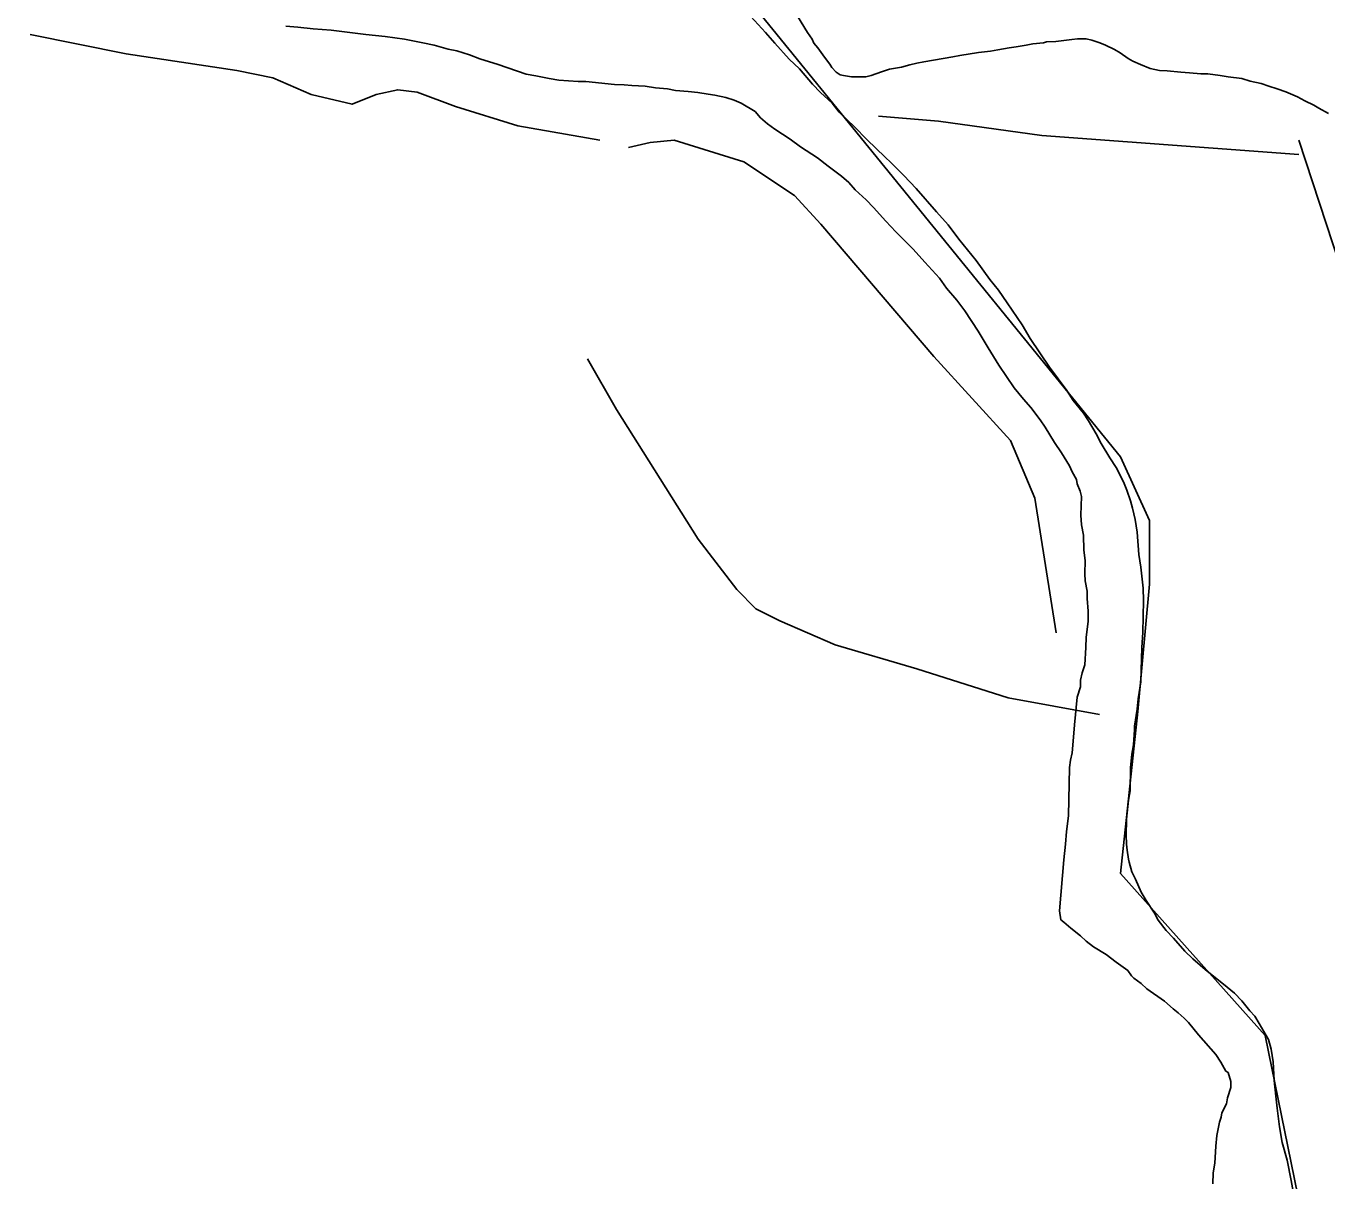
# Model space of a CAD drawing. Extents: x 3161514 to 3199414, y 831166 to 856601.
# Drawn here: x 3166730 to 3168439, y 850162 to 851680 of the extents above; entities that cross this region are included whole.
import ezdxf

# ---------------------------------------------------------------- set-up
doc = ezdxf.new("R2010")
doc.units = 0
doc.layers.add('V-SITE-VEGE', color=7, linetype='Continuous')
doc.layers.add('V-TOPO-SHOR', color=7, linetype='Continuous')

msp = doc.modelspace()

# ---------------------------------------------------------------- linework, layer by layer
at = {"layer": 'V-SITE-VEGE'}
for p, q in [((3167682.1, 851692.6), (3167701.2, 851671.6)), ((3167756.7, 851671.5), (3167743.3, 851693)), ((3167086.7, 851678.6), (3167071.1, 851679.9)), ((3167107.1, 851676.1), (3167086.7, 851678.6)), ((3167130.6, 851674.6), (3167107.1, 851676.1)), ((3167176.3, 851668.6), (3167130.6, 851674.6)), ((3167201.7, 851666), (3167176.3, 851668.6)), ((3167227, 851662.5), (3167201.7, 851666)), ((3167251.3, 851658), (3167227, 851662.5)), ((3167265.9, 851654.7), (3167251.3, 851658)), ((3167284.4, 851649.4), (3167265.9, 851654.7)), ((3167701.2, 851671.6), (3167713.6, 851657.6)), ((3167713.6, 851657.6), (3167732.6, 851636.6)), ((3167762.5, 851662.8), (3167756.7, 851671.5)), ((3167764.8, 851657.5), (3167762.5, 851662.8)), ((3167770, 851651.1), (3167764.8, 851657.5)), ((3168044, 851654.9), (3168030.7, 851652.6)), ((3168052.8, 851656.7), (3168044, 851654.9)), ((3168066.7, 851657.8), (3168052.8, 851656.7)), ((3168070.8, 851659), (3168066.7, 851657.8)), ((3168083, 851659.5), (3168070.8, 851659)), ((3168104, 851662.4), (3168083, 851659.5)), ((3168111.5, 851663), (3168104, 851662.4)), ((3168122.6, 851663), (3168111.5, 851663)), ((3168130.1, 851661.2), (3168122.6, 851663)), ((3168140.6, 851657.7), (3168130.1, 851661.2)), ((3168148.2, 851654.8), (3168140.6, 851657.7)), ((3168159.8, 851649), (3168148.2, 851654.8)), ((3167296, 851647.2), (3167284.4, 851649.4)), ((3167312.5, 851641.9), (3167296, 851647.2)), ((3167326.1, 851636.7), (3167312.5, 851641.9)), ((3167778.8, 851638.9), (3167770, 851651.1)), ((3167785.7, 851629.6), (3167778.8, 851638.9)), ((3167947.5, 851639.3), (3167909.6, 851632.9)), ((3167956.8, 851641), (3167947.5, 851639.3)), ((3167981.2, 851645.1), (3167956.8, 851641)), ((3167996.9, 851646.8), (3167981.2, 851645.1)), ((3168006.8, 851648.6), (3167996.9, 851646.8)), ((3168021.4, 851651.4), (3168006.8, 851648.6)), ((3168030.7, 851652.6), (3168021.4, 851651.4)), ((3168167.4, 851644.9), (3168159.8, 851649)), ((3168177.8, 851637.3), (3168167.4, 851644.9)), ((3167350.3, 851629.2), (3167326.1, 851636.7)), ((3167387.1, 851616.6), (3167350.3, 851629.2)), ((3167732.6, 851636.6), (3167746, 851623.6)), ((3167746, 851623.6), (3167763.1, 851603.7)), ((3167788.6, 851625.5), (3167785.7, 851629.6)), ((3167794.4, 851619.1), (3167788.6, 851625.5)), ((3167864.3, 851623.1), (3167853.8, 851619.6)), ((3167880, 851626), (3167864.3, 851623.1)), ((3167891, 851628.9), (3167880, 851626)), ((3167900.3, 851631.2), (3167891, 851628.9)), ((3167909.6, 851632.9), (3167900.3, 851631.2)), ((3168184.2, 851633.8), (3168177.8, 851637.3)), ((3168194.1, 851629.2), (3168184.2, 851633.8)), ((3168206.9, 851623.9), (3168194.1, 851629.2)), ((3168219.1, 851621.6), (3168206.9, 851623.9)), ((3168229, 851621), (3168219.1, 851621.6)), ((3168247, 851619.2), (3168229, 851621)), ((3167399.8, 851614.4), (3167387.1, 851616.6)), ((3167417.3, 851611), (3167399.8, 851614.4)), ((3167430, 851608.8), (3167417.3, 851611)), ((3167455.3, 851607.2), (3167430, 851608.8)), ((3167465.1, 851606.9), (3167455.3, 851607.2)), ((3167503.1, 851603.1), (3167465.1, 851606.9)), ((3167763.1, 851603.7), (3167773.6, 851592.7)), ((3167796.8, 851617.4), (3167794.4, 851619.1)), ((3167799.7, 851615.6), (3167796.8, 851617.4)), ((3167803.7, 851615), (3167799.7, 851615.6)), ((3167814.2, 851613.3), (3167803.7, 851615)), ((3167833.4, 851613.2), (3167814.2, 851613.3)), ((3167840.4, 851615), (3167833.4, 851613.2)), ((3167853.8, 851619.6), (3167840.4, 851615)), ((3168258.7, 851618.6), (3168247, 851619.2)), ((3168273.2, 851616.9), (3168258.7, 851618.6)), ((3168282.5, 851616.9), (3168273.2, 851616.9)), ((3168298.8, 851615.1), (3168282.5, 851616.9)), ((3168309.3, 851613.3), (3168298.8, 851615.1)), ((3168327.3, 851611), (3168309.3, 851613.3)), ((3168338.4, 851607.5), (3168327.3, 851611)), ((3168352.9, 851604.6), (3168338.4, 851607.5)), ((3168362.8, 851601.1), (3168352.9, 851604.6)), ((3167515.8, 851602.8), (3167503.1, 851603.1)), ((3167525.6, 851601.6), (3167515.8, 851602.8)), ((3167543.1, 851601.1), (3167525.6, 851601.6)), ((3167556.8, 851598.9), (3167543.1, 851601.1)), ((3167572.4, 851597.5), (3167556.8, 851598.9)), ((3167583.1, 851595.3), (3167572.4, 851597.5)), ((3167599.6, 851593.9), (3167583.1, 851595.3)), ((3167612.3, 851592.6), (3167599.6, 851593.9)), ((3167625.9, 851590.4), (3167612.3, 851592.6)), ((3167634.7, 851589.2), (3167625.9, 851590.4)), ((3167649.3, 851585.9), (3167634.7, 851589.2)), ((3167773.6, 851592.7), (3167788.8, 851578.6)), ((3168373.8, 851597.6), (3168362.8, 851601.1)), ((3168384.9, 851593.5), (3168373.8, 851597.6)), ((3168400.6, 851587.1), (3168384.9, 851593.5)), ((3168409.9, 851581.8), (3168400.6, 851587.1)), ((3167660, 851582.7), (3167649.3, 851585.9)), ((3167669.6, 851578.6), (3167660, 851582.7)), ((3167687.9, 851567.4), (3167669.6, 851578.6)), ((3167788.8, 851578.6), (3167798.3, 851566.7)), ((3168422.1, 851576), (3168409.9, 851581.8)), ((3168428.5, 851571.9), (3168422.1, 851576)), ((3168441.3, 851564.9), (3168428.5, 851571.9)), ((3167694.6, 851559.4), (3167687.9, 851567.4)), ((3167704.2, 851551.3), (3167694.6, 851559.4)), ((3167798.3, 851566.7), (3167818.4, 851547.6)), ((3167713.8, 851544.3), (3167704.2, 851551.3)), ((3167734, 851531.1), (3167713.8, 851544.3)), ((3167818.4, 851547.6), (3167834.6, 851530.6)), ((3167747.4, 851521), (3167734, 851531.1)), ((3167769.5, 851506.8), (3167747.4, 851521)), ((3167834.6, 851530.6), (3167858.5, 851507.6)), ((3167783.9, 851495.7), (3167769.5, 851506.8)), ((3167858.5, 851507.6), (3167866.1, 851500.5)), ((3167801.2, 851482.5), (3167783.9, 851495.7)), ((3167866.1, 851500.5), (3167883.3, 851483.5)), ((3167810.8, 851474.5), (3167801.2, 851482.5)), ((3167819.3, 851464.5), (3167810.8, 851474.5)), ((3167883.3, 851483.5), (3167899.5, 851466.5)), ((3167833.7, 851451.5), (3167819.3, 851464.5)), ((3167843.2, 851441.5), (3167833.7, 851451.5)), ((3167899.5, 851466.5), (3167926.1, 851435.6)), ((3167859.4, 851423.5), (3167843.2, 851441.5)), ((3167926.1, 851435.6), (3167941.3, 851418.6)), ((3167872.7, 851409.5), (3167859.4, 851423.5)), ((3167941.3, 851418.6), (3167955.6, 851399.7)), ((3167895.6, 851386.5), (3167872.7, 851409.5)), ((3167955.6, 851399.7), (3167978.3, 851371.8)), ((3167910.8, 851369.5), (3167895.6, 851386.5)), ((3167929.9, 851348.5), (3167910.8, 851369.5)), ((3167978.3, 851371.8), (3167996.3, 851346.9)), ((3167939.3, 851335.6), (3167929.9, 851348.5)), ((3167952.6, 851319.6), (3167939.3, 851335.6)), ((3167996.3, 851346.9), (3168007.7, 851332.9)), ((3168007.7, 851332.9), (3168019, 851316.1)), ((3167963.1, 851305.7), (3167952.6, 851319.6)), ((3168019, 851316.1), (3168038.8, 851287.2)), ((3167981, 851278.9), (3167963.1, 851305.7)), ((3167994.1, 851257), (3167981, 851278.9)), ((3168038.8, 851287.2), (3168049.2, 851269.4)), ((3168049.2, 851269.4), (3168074.6, 851231.7)), ((3168008.2, 851234.2), (3167994.1, 851257)), ((3168028.1, 851204.4), (3168008.2, 851234.2)), ((3168074.6, 851231.7), (3168097.3, 851200.8)), ((3168040.4, 851189.5), (3168028.1, 851204.4)), ((3168097.3, 851200.8), (3168105.8, 851187.9)), ((3168049.9, 851178.5), (3168040.4, 851189.5)), ((3168062.2, 851162.6), (3168049.9, 851178.5)), ((3168105.8, 851187.9), (3168119.1, 851171)), ((3168068.8, 851152.6), (3168062.2, 851162.6)), ((3168119.1, 851171), (3168125.7, 851161)), ((3168125.7, 851161), (3168136, 851144.2)), ((3168081, 851132.8), (3168068.8, 851152.6)), ((3168136, 851144.2), (3168142.6, 851131.3)), ((3168090.5, 851118.9), (3168081, 851132.8)), ((3168142.6, 851131.3), (3168153.9, 851112.5)), ((3168100.8, 851102), (3168090.5, 851118.9)), ((3168153.9, 851112.5), (3168162.3, 851099.6)), ((3168104.5, 851094.1), (3168100.8, 851102)), ((3168110.2, 851084.2), (3168104.5, 851094.1)), ((3168162.3, 851099.6), (3168171.7, 851080.8)), ((3168111, 851078.3), (3168110.2, 851084.2)), ((3168114.7, 851068.5), (3168111, 851078.3)), ((3168171.7, 851080.8), (3168176.3, 851069.9)), ((3168116.5, 851061.6), (3168114.7, 851068.5)), ((3168115.9, 851037.2), (3168116.5, 851061.6)), ((3168176.3, 851069.9), (3168180.8, 851056.1)), ((3168180.8, 851056.1), (3168183.5, 851046.3)), ((3168183.5, 851046.3), (3168187.1, 851031.6)), ((3168116.5, 851024.5), (3168115.9, 851037.2)), ((3168119.1, 851010.7), (3168116.5, 851024.5)), ((3168187.1, 851031.6), (3168189.6, 851014.9)), ((3168119.7, 850991.2), (3168119.1, 851010.7)), ((3168189.6, 851014.9), (3168191.8, 850985.5)), ((3168121.3, 850977.4), (3168119.7, 850991.2)), ((3168120.9, 850959.9), (3168121.3, 850977.4)), ((3168191.8, 850985.5), (3168194.4, 850968.8)), ((3168121.6, 850951), (3168120.9, 850959.9)), ((3168194.4, 850968.8), (3168197.6, 850941.4)), ((3168124.2, 850937.3), (3168121.6, 850951)), ((3168124, 850927.5), (3168124.2, 850937.3)), ((3168197.6, 850941.4), (3168198.2, 850924.8)), ((3168125.5, 850910.9), (3168124, 850927.5)), ((3168198.2, 850924.8), (3168197.2, 850882.8)), ((3168125.2, 850897.2), (3168125.5, 850910.9)), ((3168122.8, 850876.7), (3168125.2, 850897.2)), ((3168122.4, 850863.1), (3168122.8, 850876.7)), ((3168197.2, 850882.8), (3168195.7, 850863.3)), ((3168120.9, 850840.6), (3168122.4, 850863.1)), ((3168195.7, 850863.3), (3168194.6, 850818.3)), ((3168117.7, 850830), (3168120.9, 850840.6)), ((3168115.3, 850811.5), (3168115.5, 850820.2)), ((3168115.5, 850820.2), (3168117.7, 850830)), ((3168194.6, 850818.3), (3168191.2, 850795.9)), ((3168111.1, 850797.9), (3168115.3, 850811.5)), ((3168107.3, 850761.8), (3168111.1, 850797.9)), ((3168191.2, 850795.9), (3168189.9, 850782.3)), ((3168189.9, 850782.3), (3168186.4, 850759.9)), ((3168105.9, 850745.2), (3168107.3, 850761.8)), ((3168186.3, 850755), (3168184.8, 850735.5)), ((3168186.4, 850759.9), (3168186.3, 850755)), ((3168104.4, 850724.7), (3168105.9, 850745.2)), ((3168184.8, 850735.5), (3168182.6, 850722.9)), ((3168101, 850705.3), (3168102.3, 850715)), ((3168102.3, 850715), (3168104.4, 850724.7)), ((3168182.6, 850722.9), (3168181.2, 850705.3)), ((3168099.5, 850641.8), (3168101, 850705.3)), ((3168181.2, 850705.3), (3168180.4, 850675)), ((3168180.4, 850675), (3168178.2, 850662.4)), ((3168178.2, 850662.4), (3168176.8, 850645.8)), ((3168097.1, 850621.3), (3168099.5, 850641.8)), ((3168175.6, 850637), (3168175.1, 850616.5)), ((3168176.8, 850645.8), (3168175.6, 850637)), ((3168095.7, 850604.8), (3168097.1, 850621.3)), ((3168175.1, 850616.5), (3168175.8, 850604.8)), ((3168093.2, 850584.3), (3168095.7, 850604.8)), ((3168175.8, 850604.8), (3168176.6, 850596.9)), ((3168176.6, 850596.9), (3168178.3, 850585.2)), ((3168087.7, 850517), (3168093.2, 850584.3)), ((3168178.3, 850585.2), (3168179.2, 850581.2)), ((3168179.2, 850581.2), (3168182.8, 850568.5)), ((3168182.8, 850568.5), (3168187.4, 850558.6)), ((3168187.4, 850558.6), (3168194.8, 850541.8)), ((3168194.8, 850541.8), (3168201.4, 850530.9)), ((3168201.4, 850530.9), (3168212.7, 850514)), ((3168089.4, 850505.2), (3168087.7, 850517)), ((3168212.7, 850514), (3168217.4, 850505.1)), ((3168093.2, 850502.2), (3168089.4, 850505.2)), ((3168102.8, 850494.2), (3168093.2, 850502.2)), ((3168115.3, 850484.1), (3168102.8, 850494.2)), ((3168217.4, 850505.1), (3168227.8, 850491.1)), ((3168122.9, 850477.1), (3168115.3, 850484.1)), ((3168132.5, 850470), (3168122.9, 850477.1)), ((3168227.8, 850491.1), (3168237.3, 850481.1)), ((3168237.3, 850481.1), (3168252.6, 850464.2)), ((3168148.9, 850459.8), (3168132.5, 850470)), ((3168162.3, 850449.7), (3168148.9, 850459.8)), ((3168252.6, 850464.2), (3168263.1, 850454.1)), ((3168177.7, 850438.6), (3168162.3, 850449.7)), ((3168263.1, 850454.1), (3168279.3, 850440.1)), ((3168182.4, 850431.7), (3168177.7, 850438.6)), ((3168185.3, 850428.7), (3168182.4, 850431.7)), ((3168194.9, 850421.6), (3168185.3, 850428.7)), ((3168279.3, 850440.1), (3168308.1, 850416.9)), ((3168202.5, 850414.6), (3168194.9, 850421.6)), ((3168225.6, 850398.4), (3168202.5, 850414.6)), ((3168308.1, 850416.9), (3168317.7, 850408.8)), ((3168317.7, 850408.8), (3168327.2, 850398.8)), ((3168237.1, 850388.3), (3168225.6, 850398.4)), ((3168327.2, 850398.8), (3168337.7, 850385.9)), ((3168243.8, 850383.3), (3168237.1, 850388.3)), ((3168251.4, 850376.2), (3168243.8, 850383.3)), ((3168257.1, 850370.2), (3168251.4, 850376.2)), ((3168337.7, 850385.9), (3168344.3, 850378.9)), ((3168344.3, 850378.9), (3168350, 850369)), ((3168270.4, 850354.3), (3168257.1, 850370.2)), ((3168350, 850369), (3168362.2, 850348.2)), ((3168293.3, 850328.3), (3168270.4, 850354.3)), ((3168362.2, 850348.2), (3168365.8, 850335.4)), ((3168299.9, 850318.4), (3168293.3, 850328.3)), ((3168365.8, 850335.4), (3168368.3, 850318.7)), ((3168306.4, 850306.5), (3168299.9, 850318.4)), ((3168309.3, 850304.5), (3168306.4, 850306.5)), ((3168312.9, 850292.7), (3168309.3, 850304.5)), ((3168368.3, 850318.7), (3168369.6, 850294.2)), ((3168312.7, 850284.9), (3168312.9, 850292.7)), ((3168369.6, 850294.2), (3168372.1, 850273.7)), ((3168307.3, 850263.5), (3168308.5, 850271.3)), ((3168308.5, 850271.3), (3168312.7, 850284.9)), ((3168372.1, 850273.7), (3168373.7, 850258)), ((3168301.2, 850251.9), (3168307.3, 850263.5)), ((3168373.7, 850258), (3168377, 850233.5)), ((3168294.6, 850221.8), (3168298, 850239.3)), ((3168298, 850239.3), (3168300.1, 850246.1)), ((3168300.1, 850246.1), (3168301.2, 850251.9)), ((3168293.3, 850208.1), (3168294.6, 850221.8)), ((3168377, 850233.5), (3168380.4, 850212.9)), ((3168291.8, 850185.7), (3168293.3, 850208.1)), ((3168380.4, 850212.9), (3168386.7, 850189.3)), ((3168289.5, 850173), (3168291.8, 850185.7)), ((3168386.7, 850189.3), (3168391.9, 850162.8)), ((3168289.2, 850158.4), (3168289.5, 850173)), ((3168391.9, 850162.8), (3168398.8, 850126.4))]:
    msp.add_line(p, q, dxfattribs=at)
at = {"layer": 'V-TOPO-SHOR'}
for points in [[(3166198.9, 852854.6), (3166214.1, 852786.2), (3166312.9, 852679.7), (3166472.6, 852489.7), (3166624.6, 852375.6), (3166807.1, 852223.6), (3166845.1, 852185.6), (3167012.4, 852132.3), (3167392.5, 852010.7), (3167453.3, 851987.9), (3167506.5, 851927.1), (3168168, 851113.6), (3168206, 851030), (3168206, 850946.3), (3168190.8, 850779.1), (3168168, 850566.2), (3168358, 850353.4), (3168426.4, 850018.8)], [(3166735.1, 851668.8), (3166861.4, 851643.6), (3167006.6, 851621.5), (3167054, 851612), (3167104.5, 851589.9), (3167158.2, 851577.2), (3167189.8, 851589.9), (3167218.2, 851596.2), (3167243.5, 851593), (3167294, 851574.1), (3167376.1, 851548.8), (3167483.5, 851529.9)], [(3168402.4, 851510.9), (3168064.5, 851536.2), (3167928.8, 851555.1), (3167849.8, 851561.5)], [(3167521.4, 851520.4), (3167549.8, 851526.7), (3167581.4, 851529.9), (3167673, 851501.5), (3167739.3, 851457.2), (3167774, 851419.4), (3167922.4, 851245.7), (3168023.5, 851135.1), (3168055.1, 851059.3), (3168083.5, 850882.5)], [(3168614, 850895.1), (3168456.1, 851365.7), (3168402.4, 851529.9)], [(3168140.3, 850775.1), (3168020.3, 850797.2), (3167900.3, 850835.1), (3167793, 850866.7), (3167720.3, 850898.3), (3167688.8, 850914.1), (3167663.5, 850939.3), (3167613, 851005.7), (3167505.6, 851176.2), (3167467.7, 851242.5)]]:
    msp.add_lwpolyline(points, dxfattribs=at)

doc.saveas('drawing.dxf')
